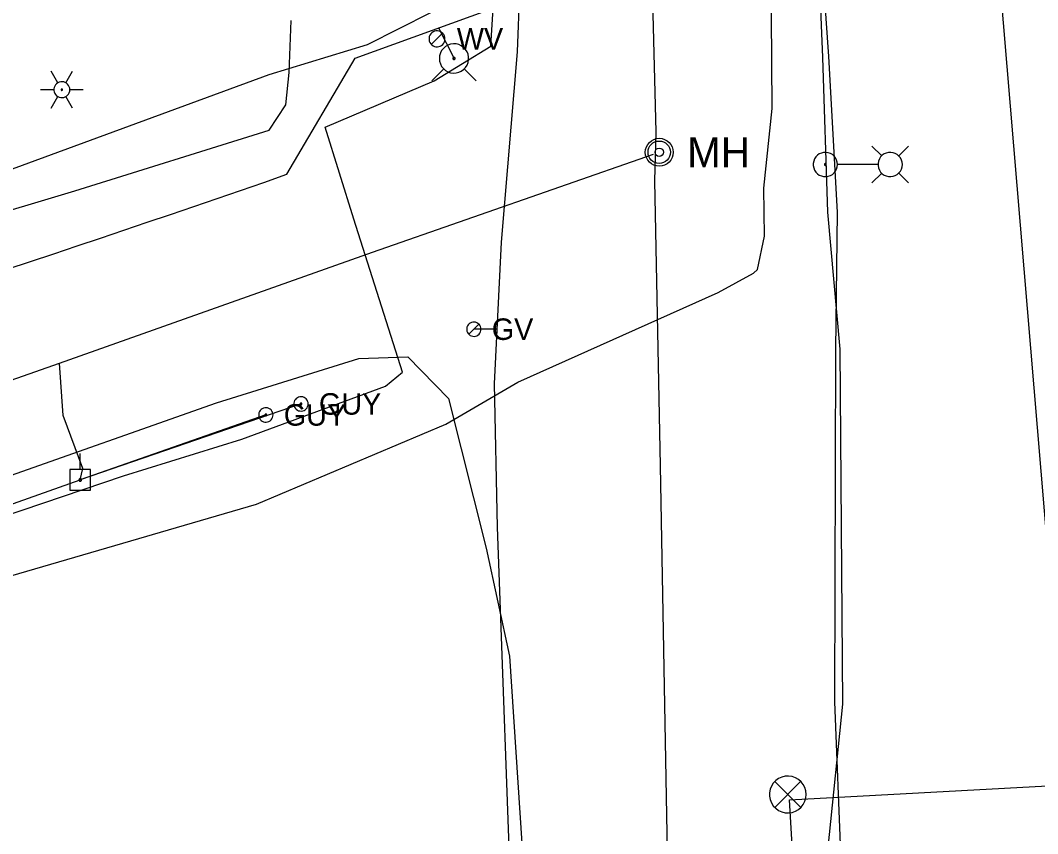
# Model space of a CAD drawing. Extents: x 596028 to 606371, y 330010 to 403088.
# Drawn here: x 604758.9 to 604941.1, y 333689 to 333834.7 of the extents above; entities that cross this region are included whole.
import ezdxf

# ---------------------------------------------------------------- set-up
doc = ezdxf.new("R2010")
doc.units = 0
for name, color, linetype in [('Default', 7, 'Continuous'), ('E_FTMS_Conduit', 7, 'Continuous'), ('E_LTG', 7, 'Continuous'), ('E_LTG_CID', 7, 'Continuous'), ('E_UTL_E', 7, 'Continuous'), ('E_UTL_E_UG', 7, 'Continuous'), ('E_UTL_EGuyWire', 7, 'Continuous'), ('E_UTL_EPowerPole', 7, 'Continuous'), ('E_UTL_FO_UG_QWEST', 7, 'Continuous'), ('E_UTL_G', 7, 'Continuous'), ('E_UTL_G_UG', 7, 'Continuous'), ('E_UTL_Overhead', 7, 'Continuous'), ('E_UTL_SAN_UG_MMSD', 7, 'Continuous'), ('E_UTL_T_UG', 7, 'Continuous'), ('E_UTL_W', 7, 'Continuous'), ('E_UTL_W_UG', 7, 'Continuous'), ('E_UTL_WHydrant', 7, 'Continuous')]:
    doc.layers.add(name, color=color, linetype=linetype)

# ---------------------------------------------------------------- blocks, each defined once
blk = doc.blocks.new('MH')
at = {"layer": 'Default'}
for radius in [15.2, 12.2, 4.57]:
    blk.add_circle((0, 0), radius, dxfattribs=at)
blk.add_text('MH', height=32.92, dxfattribs=at).set_placement((30.5, -16.5))

msp = doc.modelspace()

# ---------------------------------------------------------------- linework, layer by layer
at = {"layer": 'E_FTMS_Conduit'}
msp.add_lwpolyline([(604896.64, 333466.11), (604897.17, 333555.99), (604901.76, 333584.15), (604905.09, 333639.3), (604905.9, 333684.1), (604904.77, 333712.67), (604904.93, 333775.72), (604905.22, 333800.4), (604903.67, 333828.24), (604898.91, 333896.44), (604894.79, 333935.39), (604893.25, 333968.09), (604888.86, 334043.3), (604889.85, 334080.96), (604885.17, 334157.03), (604884.79, 334195.8)], dxfattribs=at)
at = {"layer": 'E_LTG'}
for points in [[(604765.66, 333823.55), (604764.47, 333825.61)], [(604767.09, 333823.55), (604768.28, 333825.61)], [(604767.8, 333822.32), (604767.78, 333822.59), (604767.7, 333822.85), (604767.58, 333823.09), (604767.41, 333823.3), (604767.2, 333823.48), (604766.97, 333823.61), (604766.71, 333823.7), (604766.44, 333823.74), (604766.17, 333823.73), (604765.91, 333823.67), (604765.66, 333823.55), (604765.44, 333823.39), (604765.25, 333823.2), (604765.1, 333822.97), (604765, 333822.72), (604764.95, 333822.45), (604764.95, 333822.18), (604765, 333821.91), (604765.1, 333821.66), (604765.25, 333821.43), (604765.44, 333821.24), (604765.66, 333821.08), (604765.91, 333820.96), (604766.17, 333820.9), (604766.44, 333820.89), (604766.71, 333820.93), (604766.97, 333821.02), (604767.2, 333821.15), (604767.41, 333821.33), (604767.58, 333821.54), (604767.7, 333821.78), (604767.78, 333822.04), (604767.8, 333822.32)], [(604767.8, 333822.32), (604767.78, 333822.59), (604767.7, 333822.85), (604767.58, 333823.09), (604767.41, 333823.3), (604767.2, 333823.48), (604766.97, 333823.61), (604766.71, 333823.7), (604766.44, 333823.74), (604766.17, 333823.73), (604765.91, 333823.67), (604765.66, 333823.55), (604765.44, 333823.39), (604765.25, 333823.2), (604765.1, 333822.97), (604765, 333822.72), (604764.95, 333822.45), (604764.95, 333822.18), (604765, 333821.91), (604765.1, 333821.66), (604765.25, 333821.43), (604765.44, 333821.24), (604765.66, 333821.08), (604765.91, 333820.96), (604766.17, 333820.9), (604766.44, 333820.89), (604766.71, 333820.93), (604766.97, 333821.02), (604767.2, 333821.15), (604767.41, 333821.33), (604767.58, 333821.54), (604767.7, 333821.78), (604767.78, 333822.04), (604767.8, 333822.32)], [(604767.8, 333822.32), (604767.78, 333822.59), (604767.7, 333822.85), (604767.58, 333823.09), (604767.41, 333823.3), (604767.2, 333823.48), (604766.97, 333823.61), (604766.71, 333823.7), (604766.44, 333823.74), (604766.17, 333823.73), (604765.91, 333823.67), (604765.66, 333823.55), (604765.44, 333823.39), (604765.25, 333823.2), (604765.1, 333822.97), (604765, 333822.72), (604764.95, 333822.45), (604764.95, 333822.18), (604765, 333821.91), (604765.1, 333821.66), (604765.25, 333821.43), (604765.44, 333821.24), (604765.66, 333821.08), (604765.91, 333820.96), (604766.17, 333820.9), (604766.44, 333820.89), (604766.71, 333820.93), (604766.97, 333821.02), (604767.2, 333821.15), (604767.41, 333821.33), (604767.58, 333821.54), (604767.7, 333821.78), (604767.78, 333822.04), (604767.8, 333822.32)], [(604762.56, 333822.32), (604764.95, 333822.32)], [(604766.49, 333822.32), (604766.49, 333822.34), (604766.48, 333822.36), (604766.47, 333822.38), (604766.46, 333822.4), (604766.44, 333822.41), (604766.42, 333822.42), (604766.4, 333822.43), (604766.38, 333822.43), (604766.36, 333822.43), (604766.34, 333822.43), (604766.31, 333822.42), (604766.3, 333822.4), (604766.28, 333822.39), (604766.27, 333822.37), (604766.26, 333822.35), (604766.26, 333822.33), (604766.26, 333822.3), (604766.26, 333822.28), (604766.27, 333822.26), (604766.28, 333822.24), (604766.3, 333822.23), (604766.31, 333822.21), (604766.34, 333822.2), (604766.36, 333822.2), (604766.38, 333822.2), (604766.4, 333822.2), (604766.42, 333822.21), (604766.44, 333822.22), (604766.46, 333822.23), (604766.47, 333822.25), (604766.48, 333822.27), (604766.49, 333822.29), (604766.49, 333822.32)], [(604767.8, 333822.32), (604770.18, 333822.32)], [(604764.47, 333819.02), (604765.66, 333821.08)], [(604768.28, 333819.02), (604767.09, 333821.08)], [(604905.24, 333808.91), (604905.2, 333809.32), (604905.08, 333809.72), (604904.89, 333810.09), (604904.63, 333810.41), (604904.32, 333810.68), (604903.96, 333810.89), (604903.57, 333811.03), (604903.16, 333811.09), (604902.75, 333811.07), (604902.35, 333810.97), (604901.97, 333810.8), (604901.64, 333810.56), (604901.35, 333810.26), (604901.13, 333809.91), (604900.97, 333809.53), (604900.89, 333809.12), (604900.89, 333808.71), (604900.97, 333808.3), (604901.13, 333807.92), (604901.35, 333807.57), (604901.64, 333807.27), (604901.97, 333807.03), (604902.35, 333806.86), (604902.75, 333806.76), (604903.16, 333806.74), (604903.57, 333806.8), (604903.96, 333806.93), (604904.32, 333807.14), (604904.63, 333807.41), (604904.89, 333807.74), (604905.08, 333808.1), (604905.2, 333808.5), (604905.24, 333808.91)], [(604913.14, 333810.44), (604911.36, 333812.21)], [(604916.84, 333808.91), (604916.8, 333809.32), (604916.68, 333809.72), (604916.49, 333810.09), (604916.24, 333810.41), (604915.93, 333810.68), (604915.57, 333810.89), (604915.18, 333811.03), (604914.77, 333811.09), (604914.35, 333811.07), (604913.95, 333810.97), (604913.58, 333810.8), (604913.24, 333810.56), (604912.95, 333810.26), (604912.73, 333809.91), (604912.58, 333809.53), (604912.5, 333809.12), (604912.5, 333808.71), (604912.58, 333808.3), (604912.73, 333807.92), (604912.95, 333807.57), (604913.24, 333807.27), (604913.58, 333807.03), (604913.95, 333806.86), (604914.35, 333806.76), (604914.77, 333806.74), (604915.18, 333806.8), (604915.57, 333806.93), (604915.93, 333807.14), (604916.24, 333807.41), (604916.49, 333807.74), (604916.68, 333808.1), (604916.8, 333808.5), (604916.84, 333808.91)], [(604916.19, 333810.44), (604917.96, 333812.21)], [(604903.23, 333808.91), (604903.22, 333808.94), (604903.21, 333808.97), (604903.2, 333809), (604903.18, 333809.03), (604903.16, 333809.05), (604903.13, 333809.06), (604903.1, 333809.07), (604903.07, 333809.08), (604903.04, 333809.08), (604903.01, 333809.07), (604902.98, 333809.06), (604902.95, 333809.04), (604902.93, 333809.02), (604902.91, 333808.99), (604902.9, 333808.96), (604902.89, 333808.93), (604902.89, 333808.9), (604902.9, 333808.87), (604902.91, 333808.84), (604902.93, 333808.81), (604902.95, 333808.79), (604902.98, 333808.77), (604903.01, 333808.76), (604903.04, 333808.75), (604903.07, 333808.75), (604903.1, 333808.75), (604903.13, 333808.76), (604903.16, 333808.78), (604903.18, 333808.8), (604903.2, 333808.82), (604903.21, 333808.85), (604903.22, 333808.88), (604903.23, 333808.91)], [(604912.45, 333808.91), (604905.27, 333808.91)], [(604913.14, 333807.39), (604911.36, 333805.61)], [(604916.19, 333807.39), (604917.96, 333805.61)], [(604899.64, 333696.07), (604899.58, 333696.69), (604899.4, 333697.3), (604899.11, 333697.85), (604898.73, 333698.35), (604898.25, 333698.76), (604897.71, 333699.07), (604897.12, 333699.28), (604896.49, 333699.37), (604895.87, 333699.34), (604895.26, 333699.19), (604894.69, 333698.93), (604894.18, 333698.56), (604893.74, 333698.11), (604893.4, 333697.58), (604893.17, 333697), (604893.05, 333696.38), (604893.05, 333695.76), (604893.17, 333695.14), (604893.4, 333694.56), (604893.74, 333694.03), (604894.18, 333693.58), (604894.69, 333693.21), (604895.26, 333692.95), (604895.87, 333692.8), (604896.49, 333692.77), (604897.12, 333692.86), (604897.71, 333693.07), (604898.25, 333693.38), (604898.73, 333693.79), (604899.11, 333694.29), (604899.4, 333694.84), (604899.58, 333695.44), (604899.64, 333696.07)], [(604898.6, 333698.4), (604893.99, 333693.75)], [(604893.99, 333698.36), (604898.64, 333693.7)]]:
    msp.add_lwpolyline(points, dxfattribs=at)
at = {"layer": 'E_LTG_CID'}
for points in [[(604898.66, 333648.41), (604897.89, 333658.49), (604903.28, 333683.61), (604906.21, 333712.23), (604905.7, 333775.82), (604903.51, 333800.38), (604902.62, 333828.09), (604899.81, 333896.26), (604897.48, 333935.5), (604896.01, 333968.2), (604892.28, 334044.57), (604891.28, 334080.98), (604886.48, 334157.87), (604883.68, 334195.04)], [(604898.92, 333656.62), (604896.66, 333695.09), (604950.52, 333698.02), (605007.71, 333704.8), (605014.25, 333704.78), (605016.2, 333704.19)]]:
    msp.add_lwpolyline(points, dxfattribs=at)
at = {"layer": 'E_UTL_E_UG'}
for points in [[(604877.02, 333463.99), (604875.73, 333577.42), (604874.92, 333635.7), (604875.14, 333666.02), (604873.55, 333754.91), (604872.54, 333805.97), (604872.79, 333814.74), (604870.78, 333892.12), (604869.22, 333968.06), (604869.63, 334026.67), (604868.32, 334082.91), (604866.08, 334139.89), (604863.78, 334185.83), (604861.75, 334225.99), (604854.45, 334356.74), (604852.93, 334403.87), (604848.36, 334473.21), (604845.77, 334520.34), (604845.77, 334520.23), (604841.27, 334614.96), (604838.91, 334672.58), (604835.72, 334731.86)], [(604440.14, 333718.83), (604480.42, 333725.03), (604538.85, 333736.02), (604603.87, 333752.62), (604651.09, 333766.43), (604675.97, 333774.58), (604718.55, 333788.33), (604749.73, 333798.5), (604768.73, 333804.21), (604803.48, 333815.07), (604806.49, 333819.63), (604807.09, 333825.4), (604807.44, 333834.72)], [(604769.68, 333752.42), (604770.14, 333754.43), (604766.59, 333763.96), (604765.98, 333773.32), (604821.96, 333793.21), (604872.29, 333810.74)], [(604598.8, 333700.36), (604596.5, 333703.7), (604630.64, 333714.29), (604714.18, 333738.06), (604794.04, 333766.23), (604819.54, 333774.15), (604828.3, 333774.47), (604835.57, 333767), (604842.31, 333740.21), (604846.52, 333720.82)], [(604655.31, 333714.51), (604654.49, 333715.25), (604651.55, 333727.64), (604652.56, 333734.31), (604672.23, 333740.35), (604765.98, 333773.32)], [(604846.52, 333720.82), (604849.87, 333670.16), (604892.6, 333668.93), (604895.79, 333665.31)]]:
    msp.add_lwpolyline(points, dxfattribs=at)
at = {"layer": 'E_UTL_EGuyWire'}
for p in [(604809.19, 333766.03), (604802.9, 333764.05)]:
    msp.add_line(p, (604769.68, 333752.42), dxfattribs=at)
for points in [[(604810.48, 333766.03), (604810.45, 333766.27), (604810.38, 333766.5), (604810.27, 333766.72), (604810.12, 333766.91), (604809.94, 333767.07), (604809.73, 333767.19), (604809.49, 333767.27), (604809.25, 333767.31), (604809.01, 333767.3), (604808.77, 333767.24), (604808.55, 333767.14), (604808.35, 333767), (604808.18, 333766.82), (604808.05, 333766.61), (604807.96, 333766.39), (604807.91, 333766.15), (604807.91, 333765.9), (604807.96, 333765.66), (604808.05, 333765.44), (604808.18, 333765.23), (604808.35, 333765.06), (604808.55, 333764.91), (604808.77, 333764.81), (604809.01, 333764.76), (604809.25, 333764.74), (604809.49, 333764.78), (604809.73, 333764.86), (604809.94, 333764.98), (604810.12, 333765.14), (604810.27, 333765.33), (604810.38, 333765.55), (604810.45, 333765.78), (604810.48, 333766.03)], [(604809.35, 333766.03), (604809.35, 333766.06), (604809.34, 333766.09), (604809.33, 333766.11), (604809.31, 333766.14), (604809.29, 333766.16), (604809.26, 333766.17), (604809.23, 333766.18), (604809.2, 333766.19), (604809.17, 333766.18), (604809.14, 333766.18), (604809.11, 333766.16), (604809.09, 333766.15), (604809.07, 333766.13), (604809.05, 333766.1), (604809.04, 333766.07), (604809.03, 333766.04), (604809.03, 333766.01), (604809.04, 333765.98), (604809.05, 333765.95), (604809.07, 333765.93), (604809.09, 333765.9), (604809.11, 333765.89), (604809.14, 333765.87), (604809.17, 333765.87), (604809.2, 333765.87), (604809.23, 333765.87), (604809.26, 333765.88), (604809.29, 333765.9), (604809.31, 333765.92), (604809.33, 333765.94), (604809.34, 333765.97), (604809.35, 333766), (604809.35, 333766.03)], [(604804.18, 333764.05), (604804.16, 333764.29), (604804.09, 333764.53), (604803.98, 333764.74), (604803.83, 333764.94), (604803.65, 333765.1), (604803.43, 333765.22), (604803.2, 333765.3), (604802.96, 333765.33), (604802.72, 333765.32), (604802.48, 333765.26), (604802.26, 333765.16), (604802.06, 333765.02), (604801.89, 333764.84), (604801.76, 333764.64), (604801.67, 333764.41), (604801.62, 333764.17), (604801.62, 333763.93), (604801.67, 333763.69), (604801.76, 333763.46), (604801.89, 333763.26), (604802.06, 333763.08), (604802.26, 333762.94), (604802.48, 333762.84), (604802.72, 333762.78), (604802.96, 333762.77), (604803.2, 333762.8), (604803.43, 333762.88), (604803.65, 333763.01), (604803.83, 333763.17), (604803.98, 333763.36), (604804.09, 333763.57), (604804.16, 333763.81), (604804.18, 333764.05)], [(604803.06, 333764.05), (604803.06, 333764.08), (604803.05, 333764.11), (604803.04, 333764.14), (604803.02, 333764.16), (604802.99, 333764.18), (604802.97, 333764.2), (604802.94, 333764.21), (604802.91, 333764.21), (604802.88, 333764.21), (604802.85, 333764.2), (604802.82, 333764.19), (604802.8, 333764.17), (604802.77, 333764.15), (604802.76, 333764.12), (604802.75, 333764.1), (604802.74, 333764.07), (604802.74, 333764.04), (604802.75, 333764.01), (604802.76, 333763.98), (604802.77, 333763.95), (604802.8, 333763.93), (604802.82, 333763.91), (604802.85, 333763.9), (604802.88, 333763.89), (604802.91, 333763.89), (604802.94, 333763.9), (604802.97, 333763.91), (604802.99, 333763.92), (604803.02, 333763.94), (604803.04, 333763.96), (604803.05, 333763.99), (604803.06, 333764.02), (604803.06, 333764.05)]]:
    msp.add_lwpolyline(points, dxfattribs=at)
at = {"layer": 'E_UTL_EPowerPole'}
for points in [[(604769.64, 333754.26), (604769.64, 333757.17)], [(604771.49, 333754.26), (604767.8, 333754.26)], [(604767.8, 333754.26), (604767.8, 333750.57)], [(604769.91, 333752.42), (604769.91, 333752.46), (604769.9, 333752.51), (604769.88, 333752.55), (604769.85, 333752.58), (604769.81, 333752.61), (604769.78, 333752.63), (604769.73, 333752.65), (604769.69, 333752.66), (604769.64, 333752.65), (604769.6, 333752.64), (604769.56, 333752.62), (604769.52, 333752.6), (604769.49, 333752.56), (604769.46, 333752.53), (604769.45, 333752.48), (604769.44, 333752.44), (604769.44, 333752.39), (604769.45, 333752.35), (604769.46, 333752.31), (604769.49, 333752.27), (604769.52, 333752.24), (604769.56, 333752.21), (604769.6, 333752.19), (604769.64, 333752.18), (604769.69, 333752.18), (604769.73, 333752.19), (604769.78, 333752.2), (604769.81, 333752.22), (604769.85, 333752.25), (604769.88, 333752.29), (604769.9, 333752.33), (604769.91, 333752.37), (604769.91, 333752.42)], [(604771.49, 333750.57), (604771.49, 333754.26)], [(604767.8, 333750.57), (604771.49, 333750.57)]]:
    msp.add_lwpolyline(points, dxfattribs=at)
at = {"layer": 'E_UTL_FO_UG_QWEST'}
msp.add_lwpolyline([(604064.36, 333597.95), (604125.52, 333607.24), (604222.69, 333622.89), (604294.58, 333635.82), (604348.76, 333642.01), (604429.81, 333649.86), (604519.71, 333664), (604602.19, 333686.85), (604652.71, 333705.68), (604723.21, 333725.29), (604801.25, 333748.09), (604835.09, 333762.42), (604848.03, 333769.94), (604883.85, 333785.99), (604890.17, 333789.47), (604890.94, 333790.11), (604892.16, 333796.08), (604892.06, 333804.65), (604893.55, 333818.96), (604893.11, 333877.27), (604889.73, 333952.96), (604886.58, 334030.08), (604884.67, 334105.68), (604880.28, 334183.13)], dxfattribs=at)
at = {"layer": 'E_UTL_G'}
for points in [[(604841.41, 333779.41), (604841.39, 333779.66), (604841.32, 333779.89), (604841.21, 333780.11), (604841.06, 333780.3), (604840.87, 333780.46), (604840.66, 333780.58), (604840.43, 333780.66), (604840.19, 333780.69), (604839.95, 333780.68), (604839.71, 333780.63), (604839.49, 333780.52), (604839.29, 333780.38), (604839.12, 333780.21), (604838.99, 333780), (604838.9, 333779.77), (604838.85, 333779.53), (604838.85, 333779.29), (604838.9, 333779.05), (604838.99, 333778.82), (604839.12, 333778.62), (604839.29, 333778.44), (604839.49, 333778.3), (604839.71, 333778.2), (604839.95, 333778.14), (604840.19, 333778.13), (604840.43, 333778.17), (604840.66, 333778.25), (604840.87, 333778.37), (604841.06, 333778.53), (604841.21, 333778.72), (604841.32, 333778.94), (604841.39, 333779.17), (604841.41, 333779.41)], [(604839.22, 333778.51), (604841.04, 333780.32)]]:
    msp.add_lwpolyline(points, dxfattribs=at)
at = {"layer": 'E_UTL_G_UG'}
for points in [[(604845.08, 333795.02), (604847.97, 333829.11), (604848.35, 333840.17), (604848.14, 333875.54), (604848.22, 333961.6), (604847.47, 334017.45), (604847.16, 334022.52)], [(604716.26, 333795.51), (604746.45, 333804.07), (604803.5, 333825.03), (604821.12, 333830.43), (604832.44, 333836.15), (604844.53, 333839.78), (604848.34, 333839.76)], [(604803.13, 333062.75), (604804.47, 333067.46), (604804.82, 333068.5), (604814.84, 333081.84), (604828.52, 333091.01), (604836.1, 333095.96), (604841.81, 333158.17), (604844.49, 333210.93), (604845.82, 333274.99), (604846.65, 333319.21), (604847.29, 333342.28), (604849.65, 333436.7), (604848.05, 333522.17), (604847.68, 333603.32), (604847.05, 333670.25), (604844.38, 333743.96), (604843.81, 333769.64), (604845.08, 333795.02)], [(604840.13, 333779.45), (604844.31, 333779.49)]]:
    msp.add_lwpolyline(points, dxfattribs=at)
at = {"layer": 'E_UTL_Overhead'}
msp.add_lwpolyline([(604271.13, 333669.29), (604434.72, 333660.07), (604570.4, 333692.06), (604598.8, 333700.36), (604662.24, 333716.27), (604680.63, 333720.84), (604769.68, 333752.42)], dxfattribs=at)
at = {"layer": 'E_UTL_SAN_UG_MMSD'}
msp.add_lwpolyline([(604978.83, 333311.92), (604918.55, 334029.79), (604889.58, 334663.41)], dxfattribs=at)
at = {"layer": 'E_UTL_T_UG'}
msp.add_lwpolyline([(604287.56, 333667.46), (604321.18, 333666.93), (604440.94, 333666.46), (604493.47, 333670.08), (604529.7, 333676.11), (604555.97, 333682.92), (604653.39, 333710.18), (604723.28, 333734.82), (604777.43, 333753.12), (604798.61, 333759.72), (604824.33, 333769.22), (604827.36, 333771.7), (604818.65, 333799.13), (604813.51, 333815.63), (604833.03, 333823.91), (604843.16, 333830.13), (604845.18, 333862.78), (604844.73, 333915.07), (604844.08, 333962.32)], dxfattribs=at)
at = {"layer": 'E_UTL_W'}
for points in [[(604834.96, 333831.42), (604834.93, 333831.69), (604834.85, 333831.95), (604834.73, 333832.19), (604834.56, 333832.41), (604834.36, 333832.58), (604834.12, 333832.72), (604833.87, 333832.81), (604833.6, 333832.85), (604833.33, 333832.83), (604833.06, 333832.77), (604832.82, 333832.66), (604832.6, 333832.5), (604832.41, 333832.3), (604832.26, 333832.08), (604832.16, 333831.82), (604832.11, 333831.56), (604832.11, 333831.29), (604832.16, 333831.02), (604832.26, 333830.77), (604832.41, 333830.54), (604832.6, 333830.34), (604832.82, 333830.19), (604833.06, 333830.07), (604833.33, 333830.01), (604833.6, 333830), (604833.87, 333830.04), (604834.12, 333830.13), (604834.36, 333830.26), (604834.56, 333830.44), (604834.73, 333830.65), (604834.85, 333830.89), (604834.93, 333831.15), (604834.96, 333831.42)], [(604832.52, 333830.41), (604834.54, 333832.43)]]:
    msp.add_lwpolyline(points, dxfattribs=at)
at = {"layer": 'E_UTL_W_UG'}
msp.add_line((604833.79, 333833.39), (604836.58, 333827.91), dxfattribs=at)
msp.add_lwpolyline([(604806.67, 333807.16), (604818.86, 333827.99), (604846.56, 333838), (604846.6, 333845.73)], dxfattribs=at)
msp.add_arc((603598.15, 337281.14), 3678.19, 284.78651, 289.18171, dxfattribs=at)
at = {"layer": 'E_UTL_WHydrant'}
for points in [[(604833.96, 333827.91), (604834, 333827.41), (604834.15, 333826.94), (604834.37, 333826.49), (604834.68, 333826.1), (604835.06, 333825.77), (604835.49, 333825.53), (604835.96, 333825.36), (604836.46, 333825.29), (604836.95, 333825.31), (604837.44, 333825.43), (604837.89, 333825.64), (604838.3, 333825.93), (604838.64, 333826.29), (604838.91, 333826.71), (604839.1, 333827.17), (604839.19, 333827.66), (604839.19, 333828.16), (604839.1, 333828.65), (604838.91, 333829.11), (604838.64, 333829.53), (604838.3, 333829.89), (604837.89, 333830.18), (604837.44, 333830.39), (604836.95, 333830.51), (604836.46, 333830.53), (604835.96, 333830.46), (604835.49, 333830.3), (604835.06, 333830.05), (604834.68, 333829.72), (604834.37, 333829.33), (604834.15, 333828.89), (604834, 333828.41), (604833.96, 333827.91)], [(604836.38, 333827.91), (604836.38, 333827.87), (604836.39, 333827.84), (604836.41, 333827.8), (604836.43, 333827.77), (604836.46, 333827.75), (604836.5, 333827.73), (604836.53, 333827.72), (604836.57, 333827.71), (604836.61, 333827.71), (604836.65, 333827.72), (604836.68, 333827.74), (604836.71, 333827.76), (604836.74, 333827.79), (604836.76, 333827.82), (604836.77, 333827.85), (604836.78, 333827.89), (604836.78, 333827.93), (604836.77, 333827.97), (604836.76, 333828), (604836.74, 333828.04), (604836.71, 333828.06), (604836.68, 333828.08), (604836.65, 333828.1), (604836.61, 333828.11), (604836.57, 333828.11), (604836.53, 333828.11), (604836.5, 333828.09), (604836.46, 333828.07), (604836.43, 333828.05), (604836.41, 333828.02), (604836.39, 333827.99), (604836.38, 333827.95), (604836.38, 333827.91)], [(604834.74, 333826.08), (604832.6, 333823.93)], [(604838.41, 333826.08), (604840.56, 333823.93)]]:
    msp.add_lwpolyline(points, dxfattribs=at)

# ---------------------------------------------------------------- block references
at = {"layer": 'E_UTL_E', "xscale": 0.16404166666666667, "yscale": 0.16404166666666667}
msp.add_blockref('MH', (604873.32, 333811.11), dxfattribs=at)

# ---------------------------------------------------------------- texts
at = {"layer": 'E_UTL_EGuyWire'}
for p in [(604812.4, 333764.1), (604806.11, 333762.13)]:
    msp.add_text('GUY', height=3.85, dxfattribs=at).set_placement(p)
at = {"layer": 'E_UTL_G'}
msp.add_text('GV', height=3.85, dxfattribs=at).set_placement((604843.34, 333777.49))
at = {"layer": 'E_UTL_W'}
msp.add_text('WV', height=3.85, dxfattribs=at).set_placement((604837.09, 333829.5))

doc.saveas('drawing.dxf')
